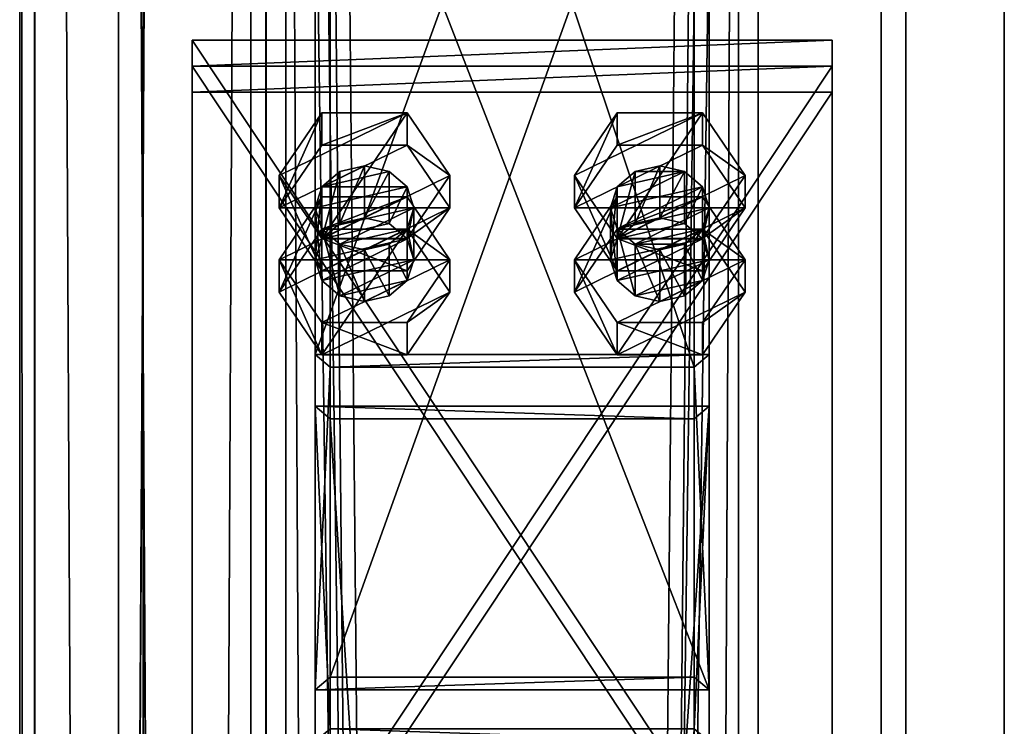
# Model space of a CAD drawing. Header units: millimetres. Extents: x -333 to 67333, y -930 to 39730.
# Tile 616 of 656: x -100 to 100, y 27826 to 27969. Entities that reach past the tile are written whole.
import ezdxf

# ---------------------------------------------------------------- set-up
doc = ezdxf.new("R2010")
doc.units = ezdxf.units.MM
for name, color, linetype in [('13', 7, 'Continuous'), ('3', 7, 'Continuous'), ('5', 7, 'Continuous'), ('6', 7, 'Continuous'), ('95', 7, 'Continuous'), ('99', 7, 'Continuous')]:
    doc.layers.add(name, color=color, linetype=linetype)

msp = doc.modelspace()

# ---------------------------------------------------------------- meshes
at = {"layer": '13', "color": 30}
mesh = msp.add_polyface(dxfattribs=at)
corners = [(-50.06, 32280.5, 4450), (-50.06, 32280.5, 4370), (-50.06, 23554.7, 4370), (-50.06, 23554.7, 4450), (-100.06, 32280.5, 4450), (-100.06, 23554.7, 4450), (-100.06, 32280.5, 4370), (-100.06, 23554.7, 4370), (-97.06, 23554.7, 4373), (-53.06, 23554.7, 4373), (-53.06, 23554.7, 4447), (-97.06, 23554.7, 4447), (-53.06, 32280.5, 4373), (-53.06, 32280.5, 4447), (-97.06, 32280.5, 4373), (-97.06, 32280.5, 4447)]
mesh.append_faces([[corners[k] for k in face] for face in [(0, 2, 3, 3), (4, 3, 5, 5), (6, 5, 7, 7), (12, 10, 9, 9), (14, 9, 8, 8), (15, 8, 11, 11), (13, 11, 10, 10), (1, 7, 2, 2)]], dxfattribs={"vtx0": -1, "color": 30})
mesh.append_faces([[corners[k] for k in face] for face in [(7, 8, 2, 2), (8, 5, 11, 11), (11, 5, 10, 10), (2, 9, 3, 3), (9, 2, 8, 8), (3, 10, 5, 5), (1, 12, 6, 6), (12, 0, 13, 13), (13, 0, 15, 15), (6, 14, 4, 4), (14, 6, 12, 12), (4, 15, 0, 0)]], dxfattribs={"vtx0": -1, "vtx1": -1, "color": 30})
mesh.append_faces([[corners[k] for k in face] for face in [(8, 7, 5, 5), (3, 9, 10, 10), (12, 1, 0, 0), (4, 14, 15, 15)]], dxfattribs={"vtx0": -1, "vtx2": -1, "vtx3": -1, "color": 30})
mesh.append_faces([[corners[k] for k in face] for face in [(0, 1, 2, 2), (4, 0, 3, 3), (6, 4, 5, 5), (12, 13, 10, 10), (14, 12, 9, 9), (15, 14, 8, 8), (13, 15, 11, 11), (1, 6, 7, 7)]], dxfattribs={"vtx2": -1, "vtx3": -1, "color": 30})
mesh = msp.add_polyface(dxfattribs=at)
corners = [(-100, 19475.03, 2980), (-50, 19475.03, 2980), (-50, 29325, 2980), (-100, 29325, 2980), (-50, 19475.03, 2983), (-50, 29325, 2983), (-97, 19475.03, 2983), (-97, 29325, 2983), (-97, 19475.03, 3030), (-97, 29325, 3030), (-100, 19475.03, 3030), (-100, 29325, 3030)]
mesh.append_faces([[corners[k] for k in face] for face in [(0, 2, 3, 3), (1, 5, 2, 2), (4, 7, 5, 5), (6, 9, 7, 7), (8, 11, 9, 9), (10, 3, 11, 11), (0, 4, 1, 1), (8, 0, 10, 10), (7, 2, 5, 5)]], dxfattribs={"vtx0": -1, "color": 30})
mesh.append_faces([[corners[k] for k in face] for face in [(4, 0, 6, 6), (6, 0, 8, 8), (3, 7, 11, 11)]], dxfattribs={"vtx0": -1, "vtx1": -1, "color": 30})
mesh.append_faces([[corners[k] for k in face] for face in [(7, 3, 2, 2)]], dxfattribs={"vtx0": -1, "vtx2": -1, "vtx3": -1, "color": 30})
mesh.append_faces([[corners[k] for k in face] for face in [(9, 11, 7, 7)]], dxfattribs={"vtx1": -1, "color": 30})
mesh.append_faces([[corners[k] for k in face] for face in [(0, 1, 2, 2), (1, 4, 5, 5), (4, 6, 7, 7), (6, 8, 9, 9), (8, 10, 11, 11), (10, 0, 3, 3)]], dxfattribs={"vtx2": -1, "vtx3": -1, "color": 30})
at = {"layer": '3', "color": 91}
mesh = msp.add_polyface(dxfattribs=at)
corners = [(-37, 28118.45, 5334.64), (37, 28118.45, 5334.64), (37, 27898.44, 4978.89), (-37, 27898.44, 4978.89), (37, 28041.55, 5350.99), (37, 27835.51, 5017.82), (-37, 28041.55, 5350.99), (-37, 27835.51, 5017.82), (-40, 28121.56, 5333.98), (-40, 28038.43, 5351.65), (-40, 27832.95, 5019.39), (-40, 27900.99, 4977.32), (40, 28038.43, 5351.65), (40, 27832.95, 5019.39), (40, 28121.56, 5333.98), (40, 27900.99, 4977.32)]
mesh.append_faces([[corners[k] for k in face] for face in [(0, 2, 3, 3), (1, 5, 2, 2), (4, 7, 5, 5), (6, 3, 7, 7), (8, 10, 11, 11), (9, 13, 10, 10), (12, 15, 13, 13), (14, 11, 15, 15)]], dxfattribs={"vtx0": -1, "color": 91})
mesh.append_faces([[corners[k] for k in face] for face in [(9, 6, 12, 12), (6, 8, 0, 0), (0, 8, 1, 1), (12, 4, 14, 14), (4, 12, 6, 6), (14, 1, 8, 8), (11, 3, 15, 15), (3, 10, 7, 7), (7, 10, 5, 5), (15, 2, 13, 13), (2, 15, 3, 3), (13, 5, 10, 10)]], dxfattribs={"vtx0": -1, "vtx1": -1, "color": 91})
mesh.append_faces([[corners[k] for k in face] for face in [(6, 9, 8, 8), (14, 4, 1, 1), (3, 11, 10, 10), (13, 2, 5, 5)]], dxfattribs={"vtx0": -1, "vtx2": -1, "vtx3": -1, "color": 91})
mesh.append_faces([[corners[k] for k in face] for face in [(0, 1, 2, 2), (1, 4, 5, 5), (4, 6, 7, 7), (6, 0, 3, 3), (8, 9, 10, 10), (9, 12, 13, 13), (12, 14, 15, 15), (14, 8, 11, 11)]], dxfattribs={"vtx2": -1, "vtx3": -1, "color": 91})
mesh = msp.add_polyface(dxfattribs=at)
corners = [(-37, 27887.92, 4961.88), (37, 27887.92, 4961.88), (37, 26724.12, 3080), (-37, 26724.12, 3080), (37, 27824.99, 5000.81), (37, 26637.12, 3080), (-37, 27824.99, 5000.81), (-37, 26637.12, 3080), (-40, 27890.48, 4960.31), (-40, 27822.44, 5002.38), (-40, 26633.59, 3080), (-40, 26727.65, 3080), (40, 27822.44, 5002.38), (40, 26633.59, 3080), (40, 27890.48, 4960.31), (40, 26727.65, 3080)]
mesh.append_faces([[corners[k] for k in face] for face in [(0, 2, 3, 3), (1, 5, 2, 2), (4, 7, 5, 5), (6, 3, 7, 7), (8, 10, 11, 11), (9, 13, 10, 10), (12, 15, 13, 13), (14, 11, 15, 15)]], dxfattribs={"vtx0": -1, "color": 91})
mesh.append_faces([[corners[k] for k in face] for face in [(9, 6, 12, 12), (6, 8, 0, 0), (0, 8, 1, 1), (12, 4, 14, 14), (4, 12, 6, 6), (14, 1, 8, 8), (11, 3, 15, 15), (3, 10, 7, 7), (7, 10, 5, 5), (15, 2, 13, 13), (2, 15, 3, 3), (13, 5, 10, 10)]], dxfattribs={"vtx0": -1, "vtx1": -1, "color": 91})
mesh.append_faces([[corners[k] for k in face] for face in [(6, 9, 8, 8), (14, 4, 1, 1), (3, 11, 10, 10), (13, 2, 5, 5)]], dxfattribs={"vtx0": -1, "vtx2": -1, "vtx3": -1, "color": 91})
mesh.append_faces([[corners[k] for k in face] for face in [(0, 1, 2, 2), (1, 4, 5, 5), (4, 6, 7, 7), (6, 0, 3, 3), (8, 9, 10, 10), (9, 12, 13, 13), (12, 14, 15, 15), (14, 8, 11, 11)]], dxfattribs={"vtx2": -1, "vtx3": -1, "color": 91})
at = {"layer": '5', "color": 131}
mesh = msp.add_polyface(dxfattribs=at)
corners = [(-46, 29385, 2984), (46, 29385, 2984), (46, 19415.03, 2984), (-46, 19415.03, 2984), (46, 29385, 3076), (46, 19415.03, 3076), (-46, 29385, 3076), (-46, 19415.03, 3076), (-50, 29385, 2980), (-50, 29385, 3080), (-50, 19415.03, 3080), (-50, 19415.03, 2980), (50, 29385, 3080), (50, 19415.03, 3080), (50, 29385, 2980), (50, 19415.03, 2980)]
mesh.append_faces([[corners[k] for k in face] for face in [(0, 2, 3, 3), (1, 5, 2, 2), (4, 7, 5, 5), (6, 3, 7, 7), (8, 10, 11, 11), (9, 13, 10, 10), (12, 15, 13, 13), (14, 11, 15, 15)]], dxfattribs={"vtx0": -1, "color": 131})
mesh.append_faces([[corners[k] for k in face] for face in [(9, 6, 12, 12), (6, 8, 0, 0), (0, 8, 1, 1), (12, 4, 14, 14), (4, 12, 6, 6), (14, 1, 8, 8), (11, 3, 15, 15), (3, 10, 7, 7), (7, 10, 5, 5), (15, 2, 13, 13), (2, 15, 3, 3), (13, 5, 10, 10)]], dxfattribs={"vtx0": -1, "vtx1": -1, "color": 131})
mesh.append_faces([[corners[k] for k in face] for face in [(6, 9, 8, 8), (14, 4, 1, 1), (3, 11, 10, 10), (13, 2, 5, 5)]], dxfattribs={"vtx0": -1, "vtx2": -1, "vtx3": -1, "color": 131})
mesh.append_faces([[corners[k] for k in face] for face in [(0, 1, 2, 2), (1, 4, 5, 5), (4, 6, 7, 7), (6, 0, 3, 3), (8, 9, 10, 10), (9, 12, 13, 13), (12, 14, 15, 15), (14, 8, 11, 11)]], dxfattribs={"vtx2": -1, "vtx3": -1, "color": 131})
at = {"layer": '6', "color": 2}
mesh = msp.add_polyface(dxfattribs=at)
corners = [(-80, 19419.86, 7183.53), (80, 19419.86, 7183.53), (80, 30845.06, 4755.1), (-80, 30845.06, 4755.1), (-80, 19419.86, 7347.1), (-80, 30878.32, 4911.61), (80, 19419.86, 7347.1), (80, 30878.32, 4911.61), (75, 30846.1, 4759.99), (-75, 30846.1, 4759.99), (-75, 30877.28, 4906.72), (75, 30877.28, 4906.72), (-75, 19419.86, 7341.99), (75, 19419.86, 7341.99), (-75, 19419.86, 7188.64), (75, 19419.86, 7188.64)]
mesh.append_faces([[corners[k] for k in face] for face in [(0, 2, 3, 3), (4, 3, 5, 5), (6, 5, 7, 7), (1, 7, 2, 2), (12, 11, 10, 10), (14, 10, 9, 9), (15, 9, 8, 8), (13, 8, 11, 11)]], dxfattribs={"vtx0": -1, "color": 2})
mesh.append_faces([[corners[k] for k in face] for face in [(2, 8, 3, 3), (8, 7, 11, 11), (11, 7, 10, 10), (3, 9, 5, 5), (9, 3, 8, 8), (5, 10, 7, 7), (4, 12, 0, 0), (12, 6, 13, 13), (13, 6, 15, 15), (0, 14, 1, 1), (14, 0, 12, 12), (1, 15, 6, 6)]], dxfattribs={"vtx0": -1, "vtx1": -1, "color": 2})
mesh.append_faces([[corners[k] for k in face] for face in [(8, 2, 7, 7), (5, 9, 10, 10), (12, 4, 6, 6), (1, 14, 15, 15)]], dxfattribs={"vtx0": -1, "vtx2": -1, "vtx3": -1, "color": 2})
mesh.append_faces([[corners[k] for k in face] for face in [(0, 1, 2, 2), (4, 0, 3, 3), (6, 4, 5, 5), (1, 6, 7, 7), (12, 13, 11, 11), (14, 12, 10, 10), (15, 14, 9, 9), (13, 15, 8, 8)]], dxfattribs={"vtx2": -1, "vtx3": -1, "color": 2})
at = {"layer": '95', "color": 7}
mesh = msp.add_polyface(dxfattribs=at)
corners = [(-20, 27930.76, 4958.91), (-21.34, 27935.01, 4956.28), (-21.34, 27924.5, 4939.27), (-25, 27938.13, 4954.35), (-25, 27927.61, 4937.34), (-30, 27939.27, 4953.65), (-30, 27928.75, 4936.64), (-35, 27938.13, 4954.35), (-35, 27927.61, 4937.34), (-38.66, 27935.01, 4956.28), (-38.66, 27924.5, 4939.27), (-40, 27930.76, 4958.91), (-40, 27920.24, 4941.9), (-38.66, 27926.51, 4961.54), (-35, 27923.4, 4963.46), (-21.34, 27926.51, 4961.54), (-12.68, 27920.24, 4941.9), (-21.34, 27933, 4934.01), (-21.34, 27926.43, 4923.38), (-38.66, 27933, 4934.01), (-38.66, 27926.43, 4923.38), (-47.32, 27913.67, 4931.27), (-47.32, 27920.24, 4941.9), (-12.68, 27937.34, 4969.54), (-21.34, 27950.09, 4961.65), (-21.34, 27943.52, 4951.02), (-12.68, 27930.76, 4958.91), (-38.66, 27950.09, 4961.65), (-38.66, 27943.52, 4951.02), (-47.32, 27937.34, 4969.54), (-47.32, 27930.76, 4958.91), (-38.66, 27918, 4966.8), (-21.34, 27924.58, 4977.43), (-38.66, 27924.58, 4977.43)]
mesh.append_faces([[corners[k] for k in face] for face in [(1, 4, 2, 2), (3, 6, 4, 4), (5, 8, 6, 6), (7, 10, 8, 8), (9, 12, 10, 10), (5, 9, 7, 7), (10, 6, 8, 8), (17, 20, 18, 18), (19, 21, 20, 20), (17, 22, 19, 19), (23, 25, 26, 26), (24, 28, 25, 25), (27, 30, 28, 28), (29, 31, 30, 30), (24, 29, 27, 27), (33, 23, 32, 32), (30, 25, 28, 28)]], dxfattribs={"vtx0": -1, "color": 7})
mesh.append_faces([[corners[k] for k in face] for face in [(9, 1, 11, 11), (11, 0, 13, 13), (13, 0, 14, 14), (29, 24, 33, 33), (31, 26, 30, 30)]], dxfattribs={"vtx0": -1, "vtx1": -1, "color": 7})
mesh.append_faces([[corners[k] for k in face] for face in [(9, 5, 3, 3), (9, 3, 1, 1), (11, 1, 0, 0), (14, 0, 15, 15), (10, 2, 4, 4), (10, 4, 6, 6), (33, 24, 23, 23), (30, 26, 25, 25)]], dxfattribs={"vtx0": -1, "vtx2": -1, "vtx3": -1, "color": 7})
mesh.append_faces([[corners[k] for k in face] for face in [(0, 1, 2, 2), (1, 3, 4, 4), (3, 5, 6, 6), (5, 7, 8, 8), (7, 9, 10, 10), (9, 11, 12, 12), (16, 17, 18, 18), (17, 19, 20, 20), (23, 24, 25, 25), (24, 27, 28, 28), (27, 29, 30, 30), (32, 23, 26, 26)]], dxfattribs={"vtx2": -1, "vtx3": -1, "color": 7})
mesh = msp.add_polyface(dxfattribs=at)
corners = [(40, 27930.76, 4958.91), (38.66, 27935.01, 4956.28), (38.66, 27924.5, 4939.27), (35, 27938.13, 4954.35), (35, 27927.61, 4937.34), (30, 27939.27, 4953.65), (30, 27928.75, 4936.64), (25, 27938.13, 4954.35), (25, 27927.61, 4937.34), (21.34, 27935.01, 4956.28), (21.34, 27924.5, 4939.27), (20, 27930.76, 4958.91), (20, 27920.24, 4941.9), (21.34, 27926.51, 4961.54), (25, 27923.4, 4963.46), (38.66, 27926.51, 4961.54), (47.32, 27920.24, 4941.9), (38.66, 27933, 4934.01), (38.66, 27926.43, 4923.38), (21.34, 27933, 4934.01), (21.34, 27926.43, 4923.38), (12.68, 27913.67, 4931.27), (12.68, 27920.24, 4941.9), (47.32, 27937.34, 4969.54), (38.66, 27950.09, 4961.65), (38.66, 27943.52, 4951.02), (47.32, 27930.76, 4958.91), (21.34, 27950.09, 4961.65), (21.34, 27943.52, 4951.02), (12.68, 27937.34, 4969.54), (12.68, 27930.76, 4958.91), (21.34, 27918, 4966.8), (38.66, 27924.58, 4977.43), (21.34, 27924.58, 4977.43)]
mesh.append_faces([[corners[k] for k in face] for face in [(1, 4, 2, 2), (3, 6, 4, 4), (5, 8, 6, 6), (7, 10, 8, 8), (9, 12, 10, 10), (3, 7, 5, 5), (10, 6, 8, 8), (17, 20, 18, 18), (19, 21, 20, 20), (17, 22, 19, 19), (23, 25, 26, 26), (24, 28, 25, 25), (27, 30, 28, 28), (29, 31, 30, 30), (24, 29, 27, 27), (33, 23, 32, 32), (30, 25, 28, 28)]], dxfattribs={"vtx0": -1, "color": 7})
mesh.append_faces([[corners[k] for k in face] for face in [(7, 3, 9, 9), (9, 3, 11, 11), (11, 1, 13, 13), (13, 0, 14, 14), (29, 24, 33, 33), (31, 26, 30, 30)]], dxfattribs={"vtx0": -1, "vtx1": -1, "color": 7})
mesh.append_faces([[corners[k] for k in face] for face in [(11, 3, 1, 1), (13, 1, 0, 0), (14, 0, 15, 15), (10, 2, 4, 4), (10, 4, 6, 6), (33, 24, 23, 23), (30, 26, 25, 25)]], dxfattribs={"vtx0": -1, "vtx2": -1, "vtx3": -1, "color": 7})
mesh.append_faces([[corners[k] for k in face] for face in [(0, 1, 2, 2), (1, 3, 4, 4), (3, 5, 6, 6), (5, 7, 8, 8), (7, 9, 10, 10), (9, 11, 12, 12), (16, 17, 18, 18), (17, 19, 20, 20), (23, 24, 25, 25), (24, 27, 28, 28), (27, 29, 30, 30), (32, 23, 26, 26)]], dxfattribs={"vtx2": -1, "vtx3": -1, "color": 7})
mesh = msp.add_polyface(dxfattribs=at)
corners = [(-20, 27930.76, 4958.91), (-21.34, 27924.5, 4939.27), (-20, 27920.24, 4941.9), (-40, 27930.76, 4958.91), (-38.66, 27926.51, 4961.54), (-38.66, 27915.99, 4944.53), (-40, 27920.24, 4941.9), (-35, 27923.4, 4963.46), (-35, 27912.88, 4946.45), (-30, 27922.26, 4964.17), (-30, 27911.74, 4947.16), (-25, 27923.4, 4963.46), (-25, 27912.88, 4946.45), (-21.34, 27926.51, 4961.54), (-21.34, 27915.99, 4944.53), (-38.66, 27924.5, 4939.27), (-12.68, 27920.24, 4941.9), (-21.34, 27926.43, 4923.38), (-12.68, 27913.67, 4931.27), (-38.66, 27933, 4934.01), (-47.32, 27920.24, 4941.9), (-47.32, 27913.67, 4931.27), (-38.66, 27907.49, 4949.79), (-38.66, 27900.91, 4939.16), (-21.34, 27907.49, 4949.79), (-21.34, 27900.91, 4939.16), (-21.34, 27933, 4934.01), (-38.66, 27926.43, 4923.38), (-47.32, 27937.34, 4969.54), (-38.66, 27924.58, 4977.43), (-38.66, 27918, 4966.8), (-21.34, 27924.58, 4977.43), (-21.34, 27918, 4966.8), (-12.68, 27930.76, 4958.91)]
mesh.append_faces([[corners[k] for k in face] for face in [(0, 1, 2, 2), (3, 5, 6, 6), (4, 8, 5, 5), (7, 10, 8, 8), (9, 12, 10, 10), (11, 14, 12, 12), (13, 2, 14, 14), (9, 13, 11, 11), (14, 10, 12, 12), (16, 17, 18, 18), (20, 23, 21, 21), (22, 25, 23, 23), (24, 18, 25, 25), (22, 16, 24, 24), (18, 23, 25, 25), (21, 17, 27, 27), (29, 32, 30, 30), (31, 33, 32, 32), (33, 30, 32, 32)]], dxfattribs={"vtx0": -1, "color": 7})
mesh.append_faces([[corners[k] for k in face] for face in [(7, 13, 9, 9), (10, 14, 8, 8), (8, 2, 5, 5), (5, 1, 6, 6), (6, 1, 15, 15), (20, 16, 22, 22), (23, 17, 21, 21)]], dxfattribs={"vtx0": -1, "vtx1": -1, "color": 7})
mesh.append_faces([[corners[k] for k in face] for face in [(8, 14, 2, 2), (5, 2, 1, 1), (20, 26, 16, 16), (23, 18, 17, 17)]], dxfattribs={"vtx0": -1, "vtx2": -1, "vtx3": -1, "color": 7})
mesh.append_faces([[corners[k] for k in face] for face in [(3, 4, 5, 5), (4, 7, 8, 8), (7, 9, 10, 10), (9, 11, 12, 12), (11, 13, 14, 14), (13, 0, 2, 2), (19, 20, 21, 21), (20, 22, 23, 23), (22, 24, 25, 25), (24, 16, 18, 18), (28, 29, 30, 30), (29, 31, 32, 32)]], dxfattribs={"vtx2": -1, "vtx3": -1, "color": 7})
mesh = msp.add_polyface(dxfattribs=at)
corners = [(40, 27930.76, 4958.91), (38.66, 27924.5, 4939.27), (40, 27920.24, 4941.9), (20, 27930.76, 4958.91), (21.34, 27926.51, 4961.54), (21.34, 27915.99, 4944.53), (20, 27920.24, 4941.9), (25, 27923.4, 4963.46), (25, 27912.88, 4946.45), (30, 27922.26, 4964.17), (30, 27911.74, 4947.16), (35, 27923.4, 4963.46), (35, 27912.88, 4946.45), (38.66, 27926.51, 4961.54), (38.66, 27915.99, 4944.53), (21.34, 27924.5, 4939.27), (47.32, 27920.24, 4941.9), (38.66, 27926.43, 4923.38), (47.32, 27913.67, 4931.27), (21.34, 27933, 4934.01), (12.68, 27920.24, 4941.9), (12.68, 27913.67, 4931.27), (21.34, 27907.49, 4949.79), (21.34, 27900.91, 4939.16), (38.66, 27907.49, 4949.79), (38.66, 27900.91, 4939.16), (38.66, 27933, 4934.01), (21.34, 27926.43, 4923.38), (12.68, 27937.34, 4969.54), (21.34, 27924.58, 4977.43), (21.34, 27918, 4966.8), (38.66, 27924.58, 4977.43), (38.66, 27918, 4966.8), (47.32, 27930.76, 4958.91)]
mesh.append_faces([[corners[k] for k in face] for face in [(0, 1, 2, 2), (3, 5, 6, 6), (4, 8, 5, 5), (7, 10, 8, 8), (9, 12, 10, 10), (11, 14, 12, 12), (13, 2, 14, 14), (7, 11, 9, 9), (14, 10, 12, 12), (16, 17, 18, 18), (20, 23, 21, 21), (22, 25, 23, 23), (24, 18, 25, 25), (22, 16, 24, 24), (18, 23, 25, 25), (21, 17, 27, 27), (29, 32, 30, 30), (31, 33, 32, 32), (33, 30, 32, 32)]], dxfattribs={"vtx0": -1, "color": 7})
mesh.append_faces([[corners[k] for k in face] for face in [(10, 14, 8, 8), (8, 2, 5, 5), (5, 1, 6, 6), (6, 1, 15, 15), (20, 16, 22, 22), (23, 17, 21, 21)]], dxfattribs={"vtx0": -1, "vtx1": -1, "color": 7})
mesh.append_faces([[corners[k] for k in face] for face in [(7, 13, 11, 11), (8, 14, 2, 2), (5, 2, 1, 1), (20, 26, 16, 16), (23, 18, 17, 17)]], dxfattribs={"vtx0": -1, "vtx2": -1, "vtx3": -1, "color": 7})
mesh.append_faces([[corners[k] for k in face] for face in [(3, 4, 5, 5), (4, 7, 8, 8), (7, 9, 10, 10), (9, 11, 12, 12), (11, 13, 14, 14), (13, 0, 2, 2), (19, 20, 21, 21), (20, 22, 23, 23), (22, 24, 25, 25), (24, 16, 18, 18), (28, 29, 30, 30), (29, 31, 32, 32)]], dxfattribs={"vtx2": -1, "vtx3": -1, "color": 7})
at = {"layer": '99', "color": 7}
mesh = msp.add_polyface(dxfattribs=at)
corners = [(100, 1810, 1000), (-100, 1810, 1000), (-100, 4590, 1000), (100, 4590, 1000), (100, 1810, 2280), (-100, 1810, 2280), (100, 4590, 2280), (-100, 4590, 2280), (100, 0, 2950), (-100, 0, 2950), (-100, 38800, 2950), (100, 38800, 2950), (100, 38800, -700), (-100, 38800, -700), (-100, 0, -700), (100, 0, -700), (100, 36990, 2280), (-100, 36990, 2280), (-100, 34210, 2280), (100, 34210, 2280), (-100, 34210, 1000), (100, 34210, 1000), (-100, 36990, 1000), (100, 36990, 1000), (100, 19847.42, 2200), (-100, 19847.42, 2200), (-100, 18949.94, 2200), (100, 18949.94, 2200), (-100, 18949.94, 100), (100, 18949.94, 100), (-100, 19847.42, 100), (100, 19847.42, 100), (100, 30990, 2280), (-100, 30990, 2280), (-100, 28210, 2280), (100, 28210, 2280), (-100, 28210, 1000), (100, 28210, 1000), (-100, 30990, 1000), (100, 30990, 1000), (100, 24990, 2280), (-100, 24990, 2280), (-100, 22210, 2280), (100, 22210, 2280), (-100, 22210, 1000), (100, 22210, 1000), (-100, 24990, 1000), (100, 24990, 1000), (100, 16590, 2280), (-100, 16590, 2280), (-100, 13810, 2280), (100, 13810, 2280), (-100, 13810, 1000), (100, 13810, 1000), (-100, 16590, 1000), (100, 16590, 1000), (100, 10590, 1000), (100, 10590, 2280), (100, 7810, 2280), (100, 7810, 1000), (-100, 7810, 2280), (-100, 7810, 1000), (-100, 10590, 1000), (-100, 10590, 2280)]
mesh.append_faces([[corners[k] for k in face] for face in [(0, 2, 3, 3), (4, 1, 0, 0), (6, 5, 4, 4), (3, 7, 6, 6), (8, 10, 11, 11), (12, 10, 13, 13), (14, 12, 13, 13), (8, 14, 9, 9), (16, 18, 19, 19), (19, 20, 21, 21), (21, 22, 23, 23), (23, 17, 16, 16), (24, 26, 27, 27), (27, 28, 29, 29), (29, 30, 31, 31), (31, 25, 24, 24), (32, 34, 35, 35), (35, 36, 37, 37), (37, 38, 39, 39), (39, 33, 32, 32), (40, 42, 43, 43), (43, 44, 45, 45), (45, 46, 47, 47), (47, 41, 40, 40), (48, 50, 51, 51), (51, 52, 53, 53), (53, 54, 55, 55), (55, 49, 48, 48), (58, 61, 59, 59), (59, 62, 56, 56), (56, 63, 57, 57), (57, 60, 58, 58)]], dxfattribs={"vtx0": -1, "color": 7})
mesh.append_faces([[corners[k] for k in face] for face in [(29, 55, 27, 27), (55, 56, 53, 53), (27, 48, 24, 24), (15, 29, 12, 12), (0, 8, 4, 4), (4, 8, 6, 6), (58, 8, 57, 57), (51, 8, 48, 48), (43, 8, 40, 40), (35, 8, 32, 32), (19, 8, 16, 16), (12, 23, 11, 11), (31, 12, 29, 29), (23, 39, 21, 21), (11, 16, 8, 8), (32, 21, 39, 39), (21, 32, 19, 19), (40, 37, 47, 47), (37, 40, 35, 35), (24, 45, 31, 31), (45, 24, 43, 43), (57, 53, 56, 56), (53, 57, 51, 51), (6, 59, 3, 3), (59, 6, 58, 58), (42, 25, 44, 44), (25, 42, 26, 26), (44, 30, 46, 46), (36, 30, 38, 38), (20, 30, 22, 22), (9, 5, 10, 10), (5, 14, 1, 1), (1, 14, 2, 2), (61, 14, 62, 62), (52, 14, 54, 54), (28, 14, 30, 30), (10, 17, 13, 13), (17, 33, 18, 18), (13, 30, 14, 14), (38, 18, 33, 33), (18, 38, 20, 20), (46, 34, 41, 41), (34, 46, 36, 36), (26, 54, 28, 28), (62, 50, 63, 63), (50, 62, 52, 52), (2, 60, 7, 7), (60, 2, 61, 61)]], dxfattribs={"vtx0": -1, "vtx1": -1, "color": 7})
mesh.append_faces([[corners[k] for k in face] for face in [(55, 29, 0, 0), (55, 3, 59, 59), (29, 15, 0, 0), (6, 8, 58, 58), (57, 8, 51, 51), (48, 8, 43, 43), (40, 8, 35, 35), (32, 8, 19, 19), (23, 12, 31, 31), (23, 31, 45, 45), (23, 47, 37, 37), (43, 24, 48, 48), (46, 30, 36, 36), (38, 30, 20, 20), (2, 14, 61, 61), (62, 14, 52, 52), (54, 14, 28, 28), (17, 10, 5, 5), (17, 7, 60, 60), (17, 63, 50, 50), (17, 49, 42, 42), (17, 41, 34, 34), (13, 22, 30, 30), (49, 26, 42, 42)]], dxfattribs={"vtx0": -1, "vtx1": -1, "vtx2": -1, "vtx3": -1, "color": 7})
mesh.append_faces([[corners[k] for k in face] for face in [(55, 0, 3, 3), (55, 59, 56, 56), (27, 55, 48, 48), (0, 15, 8, 8), (23, 45, 47, 47), (23, 37, 39, 39), (11, 23, 16, 16), (44, 25, 30, 30), (5, 9, 14, 14), (17, 5, 7, 7), (17, 60, 63, 63), (17, 50, 49, 49), (17, 42, 41, 41), (17, 34, 33, 33), (13, 17, 22, 22), (26, 49, 54, 54)]], dxfattribs={"vtx0": -1, "vtx2": -1, "vtx3": -1, "color": 7})
mesh.append_faces([[corners[k] for k in face] for face in [(0, 1, 2, 2), (4, 5, 1, 1), (6, 7, 5, 5), (3, 2, 7, 7), (8, 9, 10, 10), (12, 11, 10, 10), (14, 15, 12, 12), (8, 15, 14, 14), (16, 17, 18, 18), (19, 18, 20, 20), (21, 20, 22, 22), (23, 22, 17, 17), (24, 25, 26, 26), (27, 26, 28, 28), (29, 28, 30, 30), (31, 30, 25, 25), (32, 33, 34, 34), (35, 34, 36, 36), (37, 36, 38, 38), (39, 38, 33, 33), (40, 41, 42, 42), (43, 42, 44, 44), (45, 44, 46, 46), (47, 46, 41, 41), (48, 49, 50, 50), (51, 50, 52, 52), (53, 52, 54, 54), (55, 54, 49, 49), (58, 60, 61, 61), (59, 61, 62, 62), (56, 62, 63, 63), (57, 63, 60, 60)]], dxfattribs={"vtx2": -1, "vtx3": -1, "color": 7})
mesh = msp.add_polyface(dxfattribs=at)
corners = [(-65, 27763.91, 5050.34), (65, 27763.91, 5050.34), (65, 27959.52, 4929.36), (-65, 27959.52, 4929.36), (65, 27769.17, 5058.84), (65, 27964.78, 4937.87), (-65, 27769.17, 5058.84), (-65, 27964.78, 4937.87)]
mesh.append_faces([[corners[k] for k in face] for face in [(0, 2, 3, 3), (1, 5, 2, 2), (4, 7, 5, 5), (6, 3, 7, 7), (1, 6, 4, 4), (3, 5, 7, 7)]], dxfattribs={"vtx0": -1, "color": 7})
mesh.append_faces([[corners[k] for k in face] for face in [(0, 1, 2, 2), (1, 4, 5, 5), (4, 6, 7, 7), (6, 0, 3, 3), (1, 0, 6, 6), (3, 2, 5, 5)]], dxfattribs={"vtx2": -1, "vtx3": -1, "color": 7})
mesh = msp.add_polyface(dxfattribs=at)
corners = [(-65, 27758.65, 5041.83), (65, 27758.65, 5041.83), (65, 27954.26, 4920.86), (-65, 27954.26, 4920.86), (65, 27763.91, 5050.34), (65, 27959.52, 4929.36), (-65, 27763.91, 5050.34), (-65, 27959.52, 4929.36)]
mesh.append_faces([[corners[k] for k in face] for face in [(0, 2, 3, 3), (1, 5, 2, 2), (4, 7, 5, 5), (6, 3, 7, 7), (1, 6, 4, 4), (3, 5, 7, 7)]], dxfattribs={"vtx0": -1, "color": 7})
mesh.append_faces([[corners[k] for k in face] for face in [(0, 1, 2, 2), (1, 4, 5, 5), (4, 6, 7, 7), (6, 0, 3, 3), (1, 0, 6, 6), (3, 2, 5, 5)]], dxfattribs={"vtx2": -1, "vtx3": -1, "color": 7})

doc.saveas('drawing.dxf')
